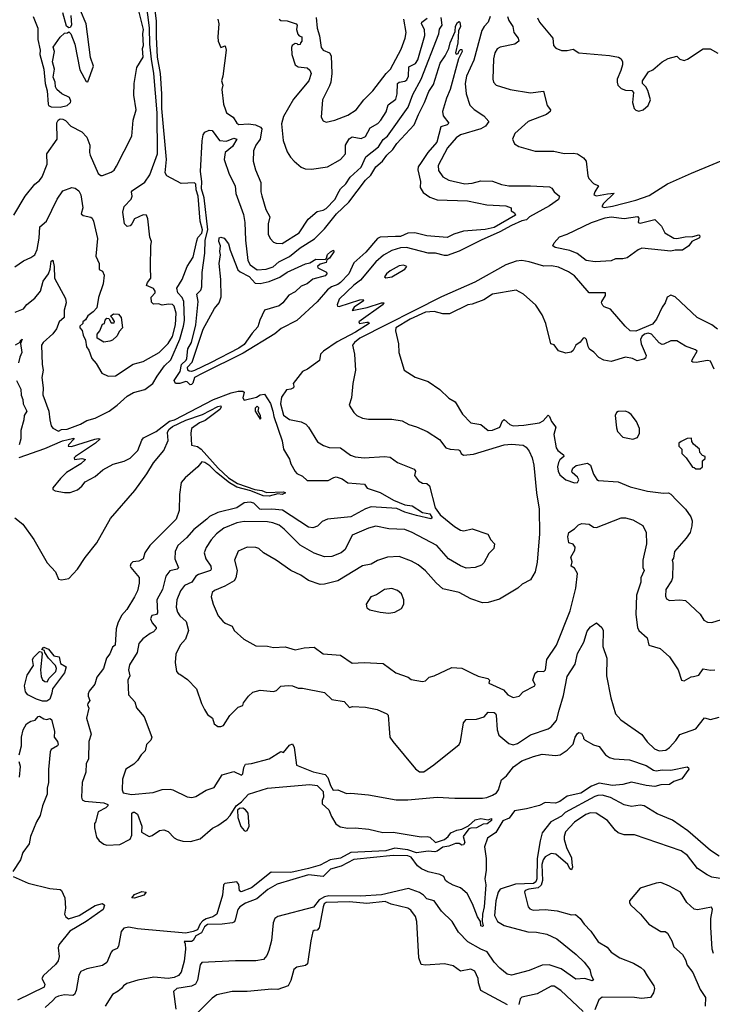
# Model space of a CAD drawing. Extents: x 1246230 to 1426786, y 660032 to 763141.
# Tile 326 of 566: x 1332519 to 1337258, y 715828 to 722562. Entities that reach past the tile are written whole.
import ezdxf

# ---------------------------------------------------------------- set-up
doc = ezdxf.new("R2010")
doc.units = 0

msp = doc.modelspace()

# ---------------------------------------------------------------- linework, layer by layer
at = {"layer": '0CON10XD'}
for points in [[(1332479.2, 721225), (1332555.7, 721355), (1332621.7, 721438.3), (1332655, 721462.9), (1332672.3, 721487.7), (1332706.9, 721575), (1332705.8, 721645), (1332774.7, 721745.3), (1332773.9, 721856.1), (1332781.4, 721875), (1332795, 721884.3), (1332815, 721882.9), (1332832.6, 721872.6), (1332868, 721835), (1332945, 721794.4), (1332978.9, 721758.9), (1333000, 721705), (1332996.7, 721655), (1333001.1, 721635), (1333055, 721510), (1333075, 721496.7), (1333085, 721496.7), (1333145, 721518.8), (1333165, 721533.8), (1333180.5, 721559.5), (1333287.5, 721765), (1333295.7, 721875), (1333317.1, 721945), (1333300.8, 722045), (1333303, 722127), (1333320.8, 722235), (1333364.2, 722305), (1333360, 722365), (1333365.2, 722385.2), (1333361.2, 722465), (1333365.8, 722495), (1333325, 722660)], [(1332485, 720871.4), (1332545, 720914), (1332596.2, 720935), (1332622.5, 720955), (1332638.9, 720991.1), (1332652.2, 721067.8), (1332656.4, 721145), (1332702.1, 721185), (1332775, 721335.7), (1332815, 721392.2), (1332875, 721414.2), (1332899.8, 721409.8), (1332922.8, 721392.8), (1332937.5, 721365), (1332950, 721275), (1332939.1, 721235), (1332952.7, 721222.7), (1333005, 721211.2), (1333015, 721204.7), (1333024.8, 721185), (1333050.8, 721065), (1333040, 720945), (1333063.3, 720895), (1333063, 720853), (1333085, 720842.5), (1333096.9, 720815), (1333090.6, 720755), (1333057.7, 720662.3), (1333048, 720592), (1333022.5, 720565), (1332985, 720536.2), (1332970, 720510), (1332950, 720495), (1332950, 720485), (1332930, 720465), (1332930, 720455), (1332947, 720437), (1332952.5, 720405), (1332969.3, 720369.3), (1332976.7, 720325), (1332993, 720303), (1333012.9, 720245), (1333041.8, 720211.8), (1333080, 720145), (1333124.5, 720124.5), (1333175, 720126.5), (1333294.8, 720205.2), (1333363.1, 720225), (1333473.1, 720285), (1333535, 720347.3), (1333563.5, 720395), (1333584.6, 720475), (1333589.4, 720555), (1333575, 720602.5), (1333565, 720613.3), (1333537.3, 720617.3), (1333495, 720610), (1333468.8, 720618.8), (1333435, 720617.1), (1333420, 720630), (1333418, 720665), (1333445.6, 720694.4), (1333447.1, 720705), (1333435, 720722.7), (1333387.5, 720745), (1333392.5, 720765), (1333415.9, 720794.1), (1333415, 720870), (1333415.5, 721015), (1333421.1, 721045), (1333410, 721075), (1333395, 721200), (1333385.9, 721225.9), (1333363, 721227), (1333305, 721200), (1333287.5, 721165), (1333275, 721153.3), (1333255, 721147.5), (1333236.1, 721166.1), (1333224.4, 721245), (1333235, 721283.8), (1333281.9, 721335), (1333288.1, 721355), (1333284.3, 721385), (1333291.4, 721395), (1333375, 721450.9), (1333409.3, 721500.7), (1333461.9, 721645), (1333459.4, 721925), (1333436.7, 722195), (1333422, 722292), (1333410.6, 722395), (1333407.6, 722507.6), (1333385.1, 722685.1)], [(1332488.2, 720561.8), (1332546, 720585), (1332567.5, 720615), (1332622.9, 720657.1), (1332662.1, 720705), (1332680, 720775), (1332716.2, 720823.8), (1332727.5, 720855), (1332735, 720910), (1332745, 720916.7), (1332755.8, 720875), (1332757.3, 720795), (1332833.1, 720655), (1332836.9, 720625), (1332824, 720575), (1332822.7, 720525), (1332788.7, 720495), (1332771.3, 720448.7), (1332746.2, 720413.8), (1332679.1, 720355), (1332669.2, 720335), (1332672.5, 720205), (1332678.8, 720165), (1332671.2, 720115), (1332680, 720045), (1332676.8, 719996.8), (1332718.1, 719885), (1332724.5, 719824.5), (1332734, 719785), (1332745, 719768.8), (1332785, 719747.5), (1332805, 719760), (1332845, 719760.8), (1332935, 719796.8), (1332979, 719821), (1333035, 719837), (1333130.4, 719885), (1333186.5, 719925), (1333255, 719988), (1333297.3, 720012.7), (1333375, 720033.3), (1333430.8, 720075), (1333459.1, 720125), (1333510.9, 720195), (1333553.9, 720236.1), (1333613.7, 720376.3), (1333640.4, 720465), (1333646, 720504), (1333641.3, 720635), (1333631.1, 720661.1), (1333601.9, 720695), (1333595.4, 720725), (1333631.4, 720785), (1333664, 720875), (1333705, 720937.5), (1333730.2, 721049.8), (1333738.3, 721071.7), (1333765, 721102.9), (1333769.8, 721125), (1333754.3, 721185), (1333740.2, 721355), (1333727.5, 721397.5), (1333725, 721436.9), (1333715, 721445.9), (1333625, 721441.1), (1333525, 721494.7), (1333515.3, 721515), (1333523.8, 721605), (1333491.6, 721955), (1333492.4, 722055), (1333482.4, 722195), (1333462, 722305), (1333454.4, 722444.4), (1333456.2, 722553.8), (1333437.7, 722695)], [(1332610.5, 722585), (1332643.4, 722505), (1332644.2, 722425.8), (1332659.2, 722355), (1332656.9, 722325), (1332683.4, 722223.4), (1332693.1, 722125), (1332706.2, 722076.2), (1332712.9, 721985), (1332717.3, 721975), (1332735, 721966.5), (1332795, 721964.9)], [(1332795, 721964.9), (1332844.6, 721975), (1332867.3, 721995), (1332870, 722005), (1332860, 722030), (1332806.7, 722055), (1332772.5, 722085), (1332763.6, 722103.6), (1332762.5, 722135), (1332748.3, 722168.3), (1332757.5, 722225), (1332742.5, 722275), (1332757.5, 722345), (1332747.5, 722375), (1332797, 722443), (1332825, 722470), (1332847, 722473), (1332855, 722480), (1332870, 722465), (1332896.1, 722393.9), (1332929.5, 722219.5), (1332975, 722140), (1332985, 722137.5), (1333023.3, 722245), (1333004.7, 722304.7), (1332974, 722535), (1332936, 722625)], [(1332868.3, 722591.7), (1332872.5, 722525), (1332865, 722510), (1332855, 722507.5), (1332838.3, 722518.3), (1332815, 722610)], [(1335737.3, 722585), (1335724.4, 722545), (1335696.7, 722515), (1335681.9, 722488.1), (1335625.5, 722284.5), (1335575.3, 722175), (1335566.5, 722125), (1335573.9, 722055), (1335598.8, 721978.8), (1335627.6, 721947.6), (1335694.6, 721904.6), (1335730, 721865), (1335705.8, 721835), (1335675, 721815.5), (1335535, 721775.4), (1335505, 721753.8), (1335446.7, 721685), (1335381.5, 721565), (1335385, 721531.2), (1335415, 721487.1), (1335455, 721465.6), (1335565, 721439.2), (1335615, 721443.1), (1335675, 721459.3), (1335755, 721458.9), (1335815, 721436.2), (1335865, 721425.5), (1336015, 721426.2), (1336145, 721418.2), (1336160.9, 721410.9), (1336175, 721384.2), (1336212.5, 721355), (1336205, 721333.4), (1336145, 721289.8), (1336007.4, 721215), (1335986.5, 721193.5), (1335955, 721187.5), (1335885, 721153.8), (1335805, 721110.2), (1335675.9, 721055), (1335525, 720978.4), (1335445, 720948.8), (1335425, 720948.8), (1335365, 720965.3), (1335315, 720964.7), (1335165, 721004.7), (1335125, 721002.3), (1335065, 720982.5), (1335009.2, 720950.8), (1334955, 720906.6), (1334850.1, 720779.9), (1334804.6, 720745.4), (1334705, 720650), (1334691.7, 720611.7), (1334693.3, 720603.3), (1334705, 720600), (1334845.7, 720645.7), (1334868.3, 720648.3), (1334872.5, 720645), (1334865, 720633.8), (1334807.5, 720595), (1334795, 720572.5), (1334895.6, 720594.4), (1334995, 720626), (1335010, 720625), (1335006.7, 720615), (1334840, 720495), (1334845, 720483.3), (1334895, 720493.3), (1334905, 720492.5), (1334910, 720485), (1334816.4, 720425), (1334691.9, 720358.1), (1334597.1, 720295), (1334576.4, 720275), (1334569.3, 720230.7), (1334488.7, 720171.3), (1334454, 720155), (1334390, 720075), (1334395.6, 720055), (1334391.4, 720045), (1334375, 720035.5), (1334345, 720031.2), (1334310.3, 719979.7), (1334303.3, 719935), (1334325, 719858), (1334365, 719828.6), (1334445, 719812.2), (1334476.1, 719796.1), (1334495, 719775.8), (1334557.5, 719675), (1334598.9, 719648.9), (1334636.6, 719636.6), (1334715, 719633.3), (1334783.4, 719583.4), (1334815, 719571.4), (1334875, 719564.4), (1335015.5, 719575.5), (1335055, 719570.5), (1335105, 719534.4), (1335218.9, 719488.9), (1335227.5, 719475), (1335221.1, 719445), (1335248, 719408), (1335275, 719392.1), (1335305, 719390), (1335322.2, 719375), (1335362.7, 719222.7), (1335395, 719175.2), (1335495, 719094.8), (1335535, 719070.7), (1335556.9, 719066.9), (1335615, 719079.2), (1335722.3, 719042.3), (1335743.3, 719005), (1335767.7, 718977.7), (1335763.6, 718946.4), (1335729.5, 718910.5), (1335695, 718846.7), (1335678.2, 718831.8), (1335635, 718815.6), (1335575, 718811.4), (1335535, 718826.2), (1335452, 718875), (1335373.3, 718965), (1335205, 719055.4), (1335155, 719075.3), (1335045, 719080.8), (1334955, 719098.5), (1334905, 719083.6), (1334795, 719035.6), (1334745, 718937.5), (1334718.6, 718915), (1334655, 718891.5), (1334605, 718889.3), (1334535, 718913.8), (1334438.6, 718968.6), (1334328, 719078), (1334295, 719104.6), (1334251.2, 719121.2), (1334215, 719127.1), (1334055, 719128.9), (1334005, 719120.5), (1333915.6, 719085), (1333865, 719046.5), (1333828.2, 719005), (1333795, 718952), (1333781.5, 718915), (1333793.8, 718875), (1333826.8, 718825), (1333830, 718805), (1333825.5, 718795), (1333741.4, 718768.6), (1333724.8, 718755.2), (1333696.2, 718715), (1333647.5, 718692.5), (1333620.4, 718655), (1333593.8, 718595), (1333589.5, 718545), (1333598.9, 718508.9), (1333615, 718484.3), (1333659.1, 718445), (1333673.6, 718385), (1333653.8, 718326.2), (1333617.5, 718285), (1333586.7, 718223.3), (1333583.1, 718165), (1333592.5, 718105), (1333605, 718088), (1333613.9, 718086.1), (1333668.3, 718048.3), (1333728.8, 717985), (1333763.3, 717885), (1333783.8, 717845), (1333805, 717810), (1333837.5, 717785), (1333850, 717745), (1333875, 717726.7), (1333895, 717726.7), (1333912.5, 717735), (1333957.3, 717802.7), (1334015, 717860), (1334045, 717871.2), (1334050.9, 717889.1), (1334084.2, 717935.8), (1334115, 717962), (1334165, 717975.4), (1334255, 717966.7), (1334275.4, 717974.6), (1334305, 718004.3), (1334355, 718008.1), (1334385, 718005.8), (1334425, 717990), (1334455, 717990), (1334605, 717960.5), (1334655, 717912.8), (1334738.5, 717898.5), (1334775, 717858.8), (1334796.1, 717863.9), (1334885, 717861.1), (1334965, 717843.5), (1335031.2, 717815), (1335041.4, 717805), (1335047.8, 717715), (1335050.8, 717655), (1335071.2, 717625), (1335227.3, 717437.3), (1335255, 717418.8), (1335285, 717418.8), (1335353.3, 717465), (1335525, 717603.8), (1335534.4, 717625.6), (1335555, 717753.8), (1335574.4, 717775), (1335645, 717778.4), (1335696, 717794), (1335725, 717826.7), (1335765, 717824.3), (1335775, 717817.5), (1335779.1, 717805), (1335786.1, 717705), (1335797.8, 717667.8), (1335865, 717610.5), (1335895, 717601.8), (1335925, 717612.1), (1336015, 717671.5), (1336135, 717711.9), (1336155, 717725.7), (1336191.7, 717768.3), (1336211.2, 717838.8), (1336240.8, 717939.2), (1336265, 718070), (1336320, 718155), (1336335, 718226.7), (1336379.4, 718305), (1336400.9, 718379.1), (1336425, 718408.8), (1336465, 718437.5), (1336503.3, 718405), (1336511.2, 718385), (1336508.6, 718275), (1336537.1, 718195), (1336534.4, 718075), (1336563, 717923), (1336595.5, 717815), (1336632.4, 717772.4), (1336775, 717672.7), (1336812.2, 717622.2), (1336862.4, 717575), (1336895, 717560.3), (1336939, 717565), (1336965.7, 717584.3), (1337008.1, 717631.9), (1337035, 717673.5), (1337145, 717712.5), (1337205, 717787.5), (1337245, 717775.6), (1337305, 717790.8)], [(1333926.4, 721945), (1333935, 721924.2), (1333978.8, 721895), (1334004, 721855), (1334018.8, 721845), (1334085, 721848.9), (1334133.4, 721843.4), (1334167.4, 721827.4), (1334176.8, 721815), (1334164.1, 721745.9), (1334133.9, 721705), (1334119.1, 721665), (1334117.5, 721595), (1334131.9, 721535), (1334169.1, 721449.1), (1334168.6, 721385), (1334176.6, 721356.6), (1334204, 721265), (1334230.8, 721215), (1334220, 721165), (1334220, 721095), (1334234, 721065), (1334255, 721041.2), (1334275, 721032.9), (1334315, 721030.5), (1334430.6, 721105), (1334492.8, 721197.2), (1334555, 721250.6), (1334595, 721260), (1334615, 721271.8), (1334675, 721332.1), (1334705, 721388.8), (1334713.6, 721405), (1334751, 721439), (1334780.3, 721485), (1334855, 721554.7), (1334888.5, 721625), (1334975, 721693.4), (1335006.8, 721743.2), (1335035.9, 721765), (1335176.6, 721965), (1335209, 722051), (1335266.8, 722155), (1335385.9, 722465), (1335392.4, 722497.6), (1335410.6, 722525), (1335402.6, 722577.4)], [(1334295, 722566.2), (1334305, 722556.2), (1334350, 722555), (1334410, 722535), (1334417.5, 722525), (1334413.3, 722495), (1334422.5, 722462.5), (1334431.7, 722451.7), (1334450, 722445), (1334450, 722415), (1334440, 722405), (1334438.3, 722391.7), (1334425, 722390), (1334418.3, 722398.3), (1334405, 722400), (1334383.6, 722386.4), (1334378.3, 722371.7), (1334380, 722325), (1334404.3, 722254.3), (1334425, 722240), (1334485, 722233.8), (1334505, 722216.7), (1334512.5, 722195), (1334497.1, 722145), (1334392.3, 722017.7), (1334325, 721900), (1334310.9, 721850.9), (1334321.4, 721735), (1334348.7, 721658.7), (1334371.7, 721621.7), (1334398, 721595), (1334445, 721554.2), (1334472.1, 721542.1), (1334515, 721539.4), (1334625, 721555.7), (1334715, 721605.7), (1334748.6, 721645), (1334747.5, 721705), (1334772.6, 721747.4), (1334795, 721761.9), (1334855, 721750.4), (1334885, 721763.3), (1334917.2, 721822.8), (1334968.5, 721851.5), (1334991.2, 721875), (1335027.7, 721932.3), (1335040.9, 721979.1), (1335092.2, 722017.7), (1335102.2, 722055), (1335105, 722125.6), (1335115.7, 722134.3), (1335155, 722142.1), (1335168.6, 722151.4), (1335179.8, 722175), (1335180.9, 722239.1), (1335227, 722263), (1335242.5, 722287.5), (1335291, 722455), (1335288.8, 722495), (1335267.9, 722535), (1335271.1, 722545), (1335306.1, 722573.9)], [(1334547.5, 722577.5), (1334553.5, 722505), (1334570.8, 722450.8), (1334582.2, 722372.2), (1334595, 722353.8), (1334638.2, 722335), (1334651.2, 722315), (1334655.5, 722195), (1334648.5, 722135), (1334639.4, 722110.6), (1334590, 722015), (1334582.5, 721895), (1334595, 721870), (1334615, 721861.2), (1334675, 721874.3), (1334765, 721910), (1334821.2, 721945), (1334874.2, 722015), (1334934.4, 722075), (1335025.7, 722194.3), (1335056.5, 722225), (1335130.2, 722359.8), (1335157.5, 722435), (1335163.1, 722475), (1335147.5, 722565)], [(1335856.7, 722585), (1335865, 722557.1), (1335893.1, 722515), (1335900.4, 722475), (1335928.9, 722435), (1335934.3, 722415), (1335906, 722395), (1335806.7, 722375), (1335785, 722362), (1335770, 722335), (1335760, 722295), (1335756, 722155), (1335761.2, 722135), (1335780, 722115), (1335875, 722085.7), (1336015, 722062.9), (1336103.6, 722073.6), (1336128, 721975), (1336151.4, 721945), (1336148.1, 721935), (1336122.5, 721915), (1335998.8, 721865), (1335906.7, 721785), (1335892, 721745), (1335905, 721713.3), (1335935, 721694), (1336045, 721662), (1336174.2, 721664.2), (1336245, 721646.9), (1336305, 721650), (1336335, 721643.8), (1336376.4, 721616.4), (1336394.2, 721595), (1336405.8, 721495), (1336414.3, 721475), (1336445, 721441.2), (1336480, 721425), (1336453.8, 721385), (1336447.5, 721365), (1336465, 721358), (1336542, 721372), (1336587.5, 721375), (1336513.8, 721305), (1336502.5, 721285), (1336518.8, 721278.8), (1336575, 721286.4), (1336735, 721328.9), (1336825, 721360.7), (1336951, 721439), (1337115, 721512.9), (1337411.5, 721635)], [(1336061.4, 722575), (1336075.7, 722545), (1336166.2, 722436.2), (1336172, 722385), (1336187.3, 722367.3), (1336227.3, 722352.7), (1336265, 722352.5), (1336305, 722360.8), (1336345, 722335.8), (1336555, 722317.5), (1336615.8, 722305.8), (1336633.9, 722293.9), (1336643.3, 722275), (1336643, 722253), (1336633.3, 722215), (1336606.7, 722155), (1336606.7, 722135), (1336612.5, 722115), (1336635, 722092.5), (1336665, 722080), (1336708.3, 722078.3), (1336720, 722065), (1336712.5, 721995), (1336722.5, 721955), (1336733.9, 721943.9), (1336755, 721936.7), (1336785, 721946.7), (1336820, 721975), (1336836.2, 722015), (1336817.7, 722077.7), (1336803, 722103), (1336780, 722125), (1336780, 722145), (1336822.5, 722205), (1336850.7, 722219.3), (1336915, 722273.8), (1336955, 722296.7), (1337015, 722312.5), (1337035, 722292.5), (1337066.4, 722283.6), (1337088.3, 722291.7), (1337195, 722362.5), (1337243, 722363), (1337295, 722332.5)], [(1333685, 720065.8), (1333665, 720085.5), (1333655, 720087.2), (1333613.8, 720073.8), (1333585, 720073.9), (1333576.1, 720095), (1333617.7, 720155), (1333626.9, 720205), (1333657.4, 720232.6), (1333663.1, 720245), (1333668.8, 720311.2), (1333694.8, 720355), (1333723.2, 720475), (1333740.5, 720635), (1333731.4, 720685), (1333758.4, 720711.6), (1333765.9, 720734.1), (1333767.4, 720832.6), (1333786.4, 720965), (1333788.4, 721055), (1333805.4, 721125), (1333780.4, 721345), (1333763.5, 721405), (1333766.2, 721455), (1333755.5, 721524.5), (1333766.5, 721733.5), (1333774.7, 721775.3), (1333785, 721792.1), (1333815, 721807), (1333835, 721804.6), (1333885.4, 721735.4), (1333935, 721731.1), (1333985, 721752.8), (1334004.4, 721745), (1333975.3, 721695), (1333924.7, 721655), (1333919.2, 721605), (1333951.8, 721505), (1333993.5, 721425), (1333997.1, 721372.9), (1334050.1, 721230.1), (1334059.7, 721175), (1334064.7, 721055), (1334080.9, 720915), (1334095, 720884.6), (1334145, 720852.5), (1334205, 720856.4), (1334252.6, 720872.6), (1334293.3, 720906.7), (1334365, 720943.2), (1334438.9, 721001.1), (1334537.2, 721062.8), (1334605, 721130.9), (1334687.8, 721235), (1334770.8, 721315), (1334885, 721463.9), (1334921.4, 721498.6), (1334956.7, 721555), (1335001, 721595), (1335030, 721635), (1335072.5, 721675), (1335098.8, 721715), (1335217.8, 721842.2), (1335247.2, 721915), (1335289, 721995), (1335318, 722072), (1335350, 722120), (1335396.1, 722265), (1335430.8, 722315), (1335454.4, 722365), (1335464, 722405), (1335497.7, 722482.3), (1335502.1, 722517.9), (1335515, 722542.5), (1335525, 722550.6), (1335530.6, 722545), (1335535.4, 722515), (1335520.8, 722485), (1335517.1, 722405), (1335501.2, 722335), (1335505, 722327.5), (1335518.8, 722331.2), (1335525, 722350), (1335535, 722357.5), (1335545, 722357.5), (1335546.2, 722345), (1335522, 722295), (1335465, 722084), (1335438.5, 722025), (1335412.5, 721935), (1335417.3, 721905), (1335455.4, 721855), (1335445, 721842.7), (1335400.6, 721829.4), (1335372.6, 721725), (1335312.4, 721655), (1335265.9, 721585), (1335246.5, 721555), (1335243.1, 721535), (1335260.4, 721455), (1335260, 721415), (1335280.6, 721380.6), (1335325, 721348.5), (1335375, 721330.4), (1335582.9, 721322.9), (1335715, 721296.5), (1335845, 721288.6), (1335882.5, 721275), (1335881.2, 721255), (1335905, 721242.2), (1335911.8, 721225), (1335765, 721141.7), (1335705, 721127.4), (1335555, 721115.6), (1335490, 721095), (1335445, 721071.9), (1335305, 721083.6), (1335223.4, 721103.4), (1335175, 721102), (1335125, 721080.2), (1335091.4, 721078.6), (1334985.7, 721074.3), (1334967.1, 721065), (1334888.4, 720971.6), (1334805, 720898.2), (1334770.6, 720825), (1334715.2, 720764.8), (1334695, 720750.4), (1334652.1, 720735), (1334625, 720715.4), (1334555, 720632.1), (1334416.4, 720505), (1334308.8, 720451.2), (1334265, 720412.7), (1334047.6, 720282.4), (1333768.4, 720141.6), (1333716, 720114), (1333703.8, 720076.2), (1333695, 720066.4), (1333685, 720065.8)], [(1333874.6, 722565), (1333880.7, 722535), (1333873.7, 722445), (1333877.1, 722415), (1333895, 722372.5), (1333925, 722382.5), (1333931.1, 722355), (1333908.9, 722175), (1333900, 722145), (1333908.2, 722115), (1333902.5, 722085), (1333913.1, 721985), (1333926.4, 721945)], [(1336455.7, 720905.7), (1336395, 720915.8), (1336334.2, 720964.2), (1336283.9, 720983.9), (1336184, 721005), (1336167.8, 721015), (1336175.9, 721035), (1336212.1, 721077.9), (1336265.1, 721094.9), (1336432.2, 721175), (1336525, 721208.2), (1336565, 721213.4), (1336655, 721202.5), (1336745.2, 721215.2), (1336755.5, 721205), (1336751.2, 721175), (1336765, 721170.8), (1336865, 721195.8), (1336910.3, 721150.3), (1336934, 721105), (1336995, 721067.5), (1337015, 721064.6), (1337072.1, 721077.9), (1337125, 721078.9), (1337165, 721091.8), (1337172.9, 721085), (1337170.1, 721069.9), (1337117.1, 721045), (1337097.5, 721015), (1337053.1, 720986.9), (1337005, 720987), (1336975, 720979.2), (1336775, 720999.2), (1336751.2, 720988.8), (1336675, 720933.1), (1336645.8, 720925.8), (1336595.9, 720925.9), (1336565, 720912.9), (1336455.7, 720905.7)], [(1333695, 720156.1), (1333678.1, 720158.1), (1333670.3, 720165), (1333667.4, 720185), (1333699.5, 720220.5), (1333775, 720444.5), (1333852.9, 720587.1), (1333883.8, 720626.2), (1333897.1, 720667.1), (1333896.2, 720785), (1333884.4, 720895), (1333893.3, 720955), (1333887.9, 720977.9), (1333893.1, 721015), (1333881.2, 721045), (1333885, 721069.2), (1333895, 721074.4), (1333917.8, 721067.8), (1333948.8, 721028.8), (1333959.2, 720985), (1334011.6, 720851.6), (1334027, 720837), (1334088.8, 720805), (1334130.5, 720760.5), (1334165, 720757.2), (1334225, 720770.7), (1334299.5, 720800.5), (1334348.6, 720835), (1334475, 720892), (1334505, 720900), (1334545, 720924.2), (1334608.3, 720921.7), (1334618.8, 720931.2), (1334624.7, 720955.3), (1334645, 720975.6), (1334665.8, 720985.8), (1334668, 720975), (1334637.8, 720932.2), (1334620.7, 720919.3), (1334615, 720902.5), (1334575, 720891.2), (1334557.5, 720875), (1334560, 720865), (1334617.5, 720835), (1334620, 720825), (1334609.3, 720810.7), (1334525, 720788.6), (1334485, 720756), (1334445, 720738.8), (1334405, 720702), (1334361.7, 720678.3), (1334320, 720625), (1334294, 720605), (1334194.5, 720575.5), (1334162.2, 720507.8), (1334149, 720461), (1334110.7, 720419.3), (1334055, 720341.7), (1334017.5, 720315), (1333824.4, 720215.6), (1333715, 720163.3), (1333695, 720156.1)], [(1337293.8, 720445), (1337255, 720474.4), (1337155, 720524.4), (1337005, 720667.1), (1336975, 720679.2), (1336949.2, 720665), (1336935.7, 720625), (1336914.1, 720595.9), (1336876.1, 720515), (1336849.4, 720480.6), (1336735, 720432.3), (1336696.7, 720435), (1336661.4, 720465), (1336561.7, 720581.7), (1336517.8, 720597.8), (1336508.2, 720608.2), (1336499.4, 720625), (1336501.1, 720635), (1336526.4, 720675), (1336526.2, 720695), (1336414.7, 720694.7), (1336315, 720809.4), (1336275, 720836.9), (1336205, 720869.5), (1336158, 720878), (1336105, 720875.4), (1336005, 720906.9), (1335954.2, 720914.2), (1335915, 720910), (1335844.7, 720885.3), (1335633.6, 720766.4), (1335405, 720666.8), (1334846.4, 720385), (1334809.1, 720355), (1334797.1, 720335), (1334810.8, 720275), (1334812.9, 720235)], [(1335025, 720797.1), (1335065, 720804.5), (1335155.4, 720855), (1335168.1, 720875), (1335145, 720883.1), (1335115, 720878), (1335055, 720844.6), (1335029.5, 720825), (1335014.4, 720804.4), (1335025, 720797.1)], [(1337270.9, 720170.9), (1337245, 720226.5), (1337225, 720230.3), (1337146.6, 720216.6), (1337125, 720220), (1337118.8, 720225), (1337119.2, 720235), (1337153.8, 720295), (1337142.5, 720305), (1337075, 720329.2), (1337015, 720366), (1336975, 720366.2), (1336927.5, 720342.5), (1336915, 720341.8), (1336895, 720353.1), (1336841.7, 720411.7), (1336818.2, 720418.2), (1336795, 720412.1), (1336774.8, 720395.2), (1336765.9, 720374.1), (1336771.4, 720345), (1336805.6, 720265), (1336802.1, 720247.9), (1336790.6, 720239.4), (1336745, 720228.1), (1336711.2, 720245), (1336665, 720253.1), (1336565, 720225.5), (1336515, 720232.5), (1336482.1, 720252.1), (1336448.3, 720288.3), (1336418.7, 720308.7), (1336407.6, 720327.6), (1336397.1, 720375), (1336385, 720386.2), (1336375, 720383.3), (1336355, 720356.2), (1336324.3, 720335.7), (1336305, 720300), (1336291.7, 720288.3), (1336255, 720282.5), (1336205, 720297.5), (1336175, 720337.5), (1336152.5, 720345), (1336120, 720485), (1336093.2, 720543.2), (1336050.3, 720610.3), (1335965.3, 720685.3), (1335915, 720712.2), (1335755, 720684.2), (1335695, 720646), (1335615, 720616.2), (1335585, 720612.5), (1335459.2, 720550.8), (1335415, 720551.5), (1335355, 720566.2), (1335295, 720561.6), (1335190.3, 720515), (1335091.8, 720455), (1335090, 720435), (1335110.6, 720345), (1335113.3, 720285), (1335150.8, 720165), (1335225, 720117.5), (1335315, 720087.5), (1335392.8, 720032.8), (1335455, 719972.9), (1335497.6, 719947.6), (1335548.8, 719865), (1335605, 719804.5), (1335675, 719794.2), (1335725, 719753.1), (1335755, 719755.6), (1335804, 719775), (1335821.7, 719818.3), (1335833, 719827), (1335873.4, 719793.4), (1335895, 719785.2), (1335969.6, 719789.6), (1336075, 719804.4), (1336100.4, 719819.6), (1336135, 719857.5), (1336145, 719847.5), (1336156.7, 719815), (1336186.9, 719775), (1336172.9, 719725), (1336189.5, 719635), (1336201.4, 719615), (1336240, 719585), (1336243.3, 719575), (1336215, 719551.2), (1336205.6, 719534.4), (1336200, 719505), (1336202.5, 719475), (1336215, 719450), (1336255, 719416), (1336315, 719394), (1336335, 719396.7), (1336344, 719415), (1336335, 719433.3), (1336300, 719465), (1336296.7, 719475), (1336303.8, 719495), (1336327.7, 719512.3), (1336405, 719530), (1336424.2, 719514.2), (1336444.4, 719454.4), (1336468.3, 719418.3), (1336480.5, 719410.5), (1336615, 719402), (1336695, 719367.1), (1336815, 719336.9), (1336925, 719323.3), (1336958.8, 719325), (1336975, 719316), (1337015, 719273.1), (1337075, 719213.8), (1337110.9, 719160.9), (1337120, 719135), (1337118.8, 719101.2), (1337105.6, 719055), (1337079.1, 719015), (1336998.8, 718925), (1336991.9, 718878.1), (1336983.3, 718865), (1336988.8, 718845), (1336986.7, 718745), (1336980, 718725), (1336940.5, 718665), (1336938.9, 718618.9), (1336945, 718602), (1336965, 718589.2), (1337035, 718594.2), (1337075, 718588.8), (1337175.9, 718495.9), (1337201.2, 718455), (1337225, 718441.2), (1337255, 718440), (1337350.9, 718469.1)], [(1333095, 720357.5), (1333050, 720385), (1333048.3, 720411.7), (1333067.5, 720435), (1333085, 720480), (1333100, 720485), (1333103, 720507), (1333115, 720520), (1333128.3, 720518.3), (1333145, 720490), (1333165, 720490), (1333167, 720497), (1333155, 720520), (1333140, 720535), (1333160.7, 720549.3), (1333195, 720547.5), (1333212.5, 720525), (1333223.3, 720455), (1333200, 720430), (1333185, 720400), (1333155, 720370), (1333135, 720362.5), (1333095, 720357.5)], [(1332490.8, 720339.2), (1332523, 720357), (1332525, 720368.8), (1332536.4, 720376.4), (1332523.6, 720346.4), (1332534.6, 720285), (1332519.2, 720255), (1332512, 720215)], [(1334812.9, 720235), (1334815.8, 720165), (1334798, 720075), (1334789.2, 719975), (1334774, 719925), (1334805.7, 719875.7), (1334826.7, 719855), (1334865, 719836.9), (1334905, 719830.6), (1335065, 719829.4), (1335135, 719818.6), (1335182.4, 719792.4), (1335235, 719777.5), (1335306.5, 719746.5), (1335391.2, 719691.2), (1335434.5, 719634.5), (1335465, 719625.4), (1335520.5, 719620.5), (1335531.2, 719615), (1335540, 719595), (1335555, 719582.9), (1335625, 719590), (1335835, 719654.8), (1335885, 719659.3), (1335965, 719651.5), (1335985, 719639.2), (1336005, 719612.1), (1336025.4, 719565.4), (1336037.5, 719515), (1336055.7, 719325.7), (1336073.2, 719215), (1336075.7, 719045), (1336058.8, 718851.2), (1336045.3, 718784.7), (1336015, 718732), (1335957.7, 718702.3), (1335926.7, 718675), (1335801.7, 718598.3), (1335724.2, 718575.8), (1335685, 718574.2), (1335605, 718600), (1335525.4, 718645.4), (1335415, 718668.6), (1335369.4, 718709.4), (1335295, 718793.1), (1335245, 718833.3), (1335199.2, 718859.2), (1335115, 718890), (1335035, 718885.6), (1334967.4, 718862.6), (1334925, 718838.5), (1334865, 718826.2), (1334695.4, 718724.6), (1334605, 718701.1), (1334575, 718700), (1334495, 718725.6), (1334442.8, 718762.8), (1334375, 718794.3), (1334275, 718865.6), (1334186.4, 718916.4), (1334155, 718944.2), (1334135, 718951.4), (1334075, 718953.8), (1334015, 718926.2), (1333988, 718865), (1334006.9, 718795), (1333997.5, 718745), (1333985.6, 718725), (1333923.2, 718686.8), (1333850.9, 718659.1), (1333835, 718643.8), (1333830, 718615), (1333843.6, 718563.6), (1333877.5, 718485), (1333907.9, 718447.9), (1333924.5, 718434.5), (1333972, 718415), (1333987.5, 718385), (1334052.5, 718325), (1334135, 718279.2), (1334215, 718276.9), (1334255, 718268.9), (1334335, 718272.9), (1334405, 718252.5), (1334465, 718265.6), (1334535, 718270), (1334595, 718224.3), (1334715, 718215.6), (1334795, 718160.8), (1334875, 718165.8), (1335005, 718158.1), (1335092.5, 718095), (1335177.5, 718065), (1335198.3, 718048.3), (1335275, 718036.7), (1335295, 718040), (1335320, 718065), (1335355.6, 718074.4), (1335475, 718132.5), (1335545, 718127.5), (1335611.7, 718091.7), (1335655, 718072), (1335722.5, 718055), (1335732.5, 718045), (1335730, 718025), (1335829.6, 717979.6), (1335858.8, 717945), (1335895, 717926.2), (1335937.5, 717935), (1335964.2, 717965.8), (1336044, 718005), (1336045.8, 718015), (1336029.2, 718045), (1336045, 718092.5), (1336063.6, 718106.4), (1336105, 718103.1), (1336116.7, 718115), (1336125.6, 718185), (1336192.9, 718285), (1336285, 718520), (1336325.4, 718674.6), (1336336.7, 718775), (1336315, 718810), (1336292.5, 718825), (1336300, 718855), (1336291.2, 718885), (1336317.1, 718935), (1336319.4, 718955), (1336305, 718974.2), (1336276.7, 718985), (1336270, 719025), (1336277.5, 719055), (1336315, 719078.8), (1336342.1, 719107.9), (1336365, 719115.8), (1336415, 719110.8), (1336445, 719092), (1336465, 719088), (1336635, 719155.7), (1336665, 719154.4), (1336715, 719140.6), (1336783, 719103), (1336805.6, 719055), (1336807.3, 718977.3), (1336782.7, 718865), (1336783.6, 718815), (1336791.1, 718795), (1336769.5, 718745), (1336768.1, 718715), (1336738.8, 718625), (1336734.2, 718495), (1336745.6, 718405.6), (1336755, 718384), (1336812, 718335), (1336824.3, 718284.3), (1336900.9, 718260.9), (1336965.8, 718205), (1337025.4, 718115.4), (1337046.7, 718045), (1337065, 718039.2), (1337112.9, 718067.1), (1337130.3, 718070.3), (1337165, 718079.2), (1337195, 718122.9), (1337245, 718112), (1337275, 718116.2)], [(1332497.1, 720095), (1332526.4, 720035), (1332528.2, 719995), (1332540.6, 719965), (1332542.5, 719935), (1332567.5, 719885), (1332550, 719855), (1332548.4, 719825), (1332527.7, 719752.3), (1332525.8, 719695), (1332516, 719654)], [(1332515, 719567.8), (1332690, 719630), (1332811.2, 719681.2), (1332889.3, 719699.3), (1332892.5, 719695), (1332852.5, 719655), (1332850, 719645), (1332874, 719644), (1333033.3, 719693.3), (1333055, 719698.8), (1333070, 719695), (1333038.8, 719665), (1332900, 719575), (1332892.5, 719565), (1332893, 719553), (1332945, 719560), (1332970, 719555), (1332936.7, 719525), (1332838.8, 719465), (1332797.5, 719425), (1332745, 719360), (1332745, 719350), (1332760.7, 719340.7), (1332825, 719327.5), (1332865, 719327.5), (1332913.6, 719346.4), (1332945, 719372.5), (1332967.7, 719402.3), (1333035, 719438.8), (1333087.3, 719482.7), (1333158.3, 719521.7), (1333235, 719542.9), (1333275, 719564.2), (1333328.5, 719615), (1333353.8, 719686.2), (1333366.7, 719703.3), (1333453.4, 719746.6), (1333544.3, 719815.7), (1333577.8, 719825), (1333845, 719963.8), (1333965, 720009.9), (1334015, 720021.9), (1334045, 720022.1), (1334054.5, 720014.5), (1334045.6, 719975), (1334055, 719958.8), (1334138.8, 719981.2), (1334165, 719996.7), (1334195, 720001.2), (1334235, 719937.5), (1334252, 719885), (1334257.1, 719847.1), (1334315, 719682.5), (1334324.1, 719624.1), (1334365, 719556), (1334375.3, 719525), (1334405, 719471.8), (1334415, 719458.9), (1334455, 719440.4), (1334485, 719409.6), (1334585, 719409.8)], [(1332485, 719155.4), (1332541.3, 719111.3), (1332615, 719006), (1332707.8, 718847.8), (1332764.4, 718785), (1332785, 718736), (1332805, 718730), (1332855, 718741.1), (1332914.2, 718805), (1332966.7, 718883.3), (1333046.6, 718983.4), (1333140.4, 719149.6), (1333307.4, 719342.6), (1333388.5, 719455), (1333435, 719531.4), (1333504.3, 719615.7), (1333535.1, 719685), (1333531.5, 719738.5), (1333540, 719760), (1333565, 719779.1), (1333655, 719824), (1333768.8, 719861.2), (1333875, 719917.1), (1333895, 719921.2), (1333898.4, 719911.6), (1333887.4, 719895), (1333788.8, 719821.2), (1333748.5, 719805), (1333695, 719766.7), (1333690.4, 719735), (1333695, 719652.5), (1333735, 719642.2), (1333760.5, 719625), (1333877.5, 719495), (1333948.8, 719428.8), (1334009.2, 719389.2), (1334128.4, 719348.4), (1334175, 719342.3), (1334208.3, 719328.3), (1334323.9, 719333.9), (1334336.7, 719325), (1334315, 719315.4), (1334285, 719318.5), (1334225, 719302.8), (1334185, 719305.3), (1334099.5, 719339.5), (1334005, 719364), (1333954.3, 719395), (1333865, 719464.9), (1333819.8, 719509.8), (1333785, 719534.5), (1333765, 719539), (1333737.7, 719505), (1333650.7, 719429.3), (1333623.9, 719396.1), (1333612.7, 719315), (1333610, 719205), (1333588.7, 719145), (1333410.6, 718965), (1333374.5, 718915), (1333364.7, 718875), (1333335, 718859.8), (1333293.3, 718855), (1333278.6, 718841.4), (1333274.4, 718825.6), (1333278.5, 718815), (1333336.9, 718746.9), (1333337.3, 718707.3), (1333325, 718655.8), (1333305.6, 718615), (1333251.7, 718528.3), (1333215, 718486), (1333191.5, 718435), (1333179.4, 718395), (1333171.4, 718285), (1333155, 718269.5), (1333135.5, 718225), (1333113.8, 718195), (1333093.3, 718125), (1333046.4, 718065), (1333032.2, 718017.8), (1332995, 717970), (1332988.6, 717951.4), (1332987.3, 717935), (1332999.4, 717905), (1332984.2, 717885), (1332982.5, 717875), (1332992.3, 717852.3), (1332975.5, 717785), (1333007.9, 717675), (1332991.4, 717625), (1332990, 717505), (1332974.2, 717475), (1332971.4, 717415), (1332947.1, 717345), (1332940.9, 717245), (1332946.7, 717226.7), (1332965, 717216.2), (1333095, 717205.9), (1333122.5, 717195), (1333122.5, 717185), (1333108.3, 717171.7), (1333056.4, 717143.6), (1333037, 717073), (1333030, 717065), (1333030, 717035), (1333045, 716970), (1333062.5, 716945), (1333095, 716923.3), (1333115, 716916.7), (1333205, 716920), (1333275, 716957.5), (1333286.7, 716985), (1333287, 717117), (1333287.5, 717135), (1333295, 717142.5), (1333305, 717142.5), (1333325, 717127.5), (1333353.8, 717045), (1333352.5, 717005), (1333405, 716976.2), (1333425, 716981.4), (1333475, 717017.5), (1333505, 717021.4), (1333535, 717010), (1333576.8, 716966.8), (1333596.7, 716955), (1333635, 716942.9), (1333688.1, 716941.9), (1333755, 716958.8), (1333837.5, 717032.5), (1333875, 717051.5), (1333935.3, 717094.7), (1333960, 717120), (1334001.2, 717185), (1334037.3, 717212.7), (1334085, 717266), (1334215, 717305.8), (1334505, 717330.8), (1334554, 717324), (1334595, 717282.5), (1334598.8, 717245), (1334588.3, 717221.7), (1334588.3, 717198.3), (1334635, 717158.8), (1334652.3, 717112.3), (1334682.7, 717062.7), (1334711.7, 717041.7), (1334765, 717032), (1334815, 717035.4), (1334907.5, 717025), (1335003.6, 717003.6), (1335074.1, 717005.9), (1335265, 716973.8), (1335306.1, 716976.1), (1335325, 716970), (1335365, 716934.5), (1335425, 716955.6), (1335450.4, 716975), (1335469.9, 717000.1), (1335511.1, 717018.9), (1335545.2, 717024.8), (1335590.6, 717049.4), (1335635, 717088.4), (1335675, 717097.8), (1335725, 717089.6), (1335748, 717098), (1335747.3, 717085), (1335718, 717062), (1335689.6, 717060.4), (1335645, 717033.7), (1335605, 717033), (1335592.6, 717027.4), (1335553.3, 716975), (1335563.8, 716935), (1335555, 716917.5), (1335545, 716915.5), (1335525, 716927.9), (1335501.5, 716928.5), (1335455, 716909.7), (1335415, 716903.2), (1335375.6, 716874.4), (1335359.7, 716870.3), (1335314.8, 716875.2), (1335235, 716863.3), (1335175, 716883.4), (1335085, 716895.6), (1335025, 716877.5), (1334785, 716866.9), (1334715, 716828.3), (1334644.1, 716815.9), (1334575, 716778.8), (1334495, 716755.7), (1334375, 716730.3), (1334238.6, 716731.4), (1334105.2, 716624.8), (1334035, 716596.5), (1334024.2, 716604.2), (1334018, 716648), (1334005, 716664.6), (1333922.5, 716655), (1333913.8, 716645), (1333906.2, 716575)], [(1334165, 719830), (1334170, 719835), (1334167.5, 719855), (1334150, 719885), (1334156.4, 719906.4), (1334145, 719920), (1334130, 719905), (1334130, 719885), (1334165, 719830)], [(1336715, 719694.2), (1336746.7, 719705), (1336760, 719735), (1336759.2, 719765), (1336739.2, 719815), (1336702.7, 719862.7), (1336685, 719876.2), (1336665, 719883.8), (1336615, 719883.3), (1336602.5, 719875), (1336593.3, 719855), (1336601.7, 719771.7), (1336610, 719745), (1336645, 719706.7), (1336715, 719694.2)], [(1337175, 719490), (1337190, 719505), (1337190, 719545), (1337208.3, 719561.7), (1337210, 719575), (1337191.7, 719581.7), (1337171.7, 719601.7), (1337170, 719625), (1337130, 719660), (1337118.3, 719678.3), (1337115, 719700), (1337085, 719697.5), (1337045, 719677.5), (1337030, 719665), (1337030, 719645), (1337050, 719625), (1337050, 719595), (1337080, 719565), (1337121.7, 719501.7), (1337135, 719500), (1337145, 719490), (1337175, 719490)], [(1334585, 719409.8), (1334630.6, 719409.4), (1334668.3, 719431.7), (1334685, 719434.6), (1334725, 719421.3), (1334765, 719394.7), (1334877.5, 719385), (1334897.5, 719357.5), (1334985, 719327.8), (1335077.5, 719275), (1335155, 719244.8), (1335205, 719236.7), (1335275, 719192.2), (1335325, 719181.6), (1335341.5, 719155), (1335332.6, 719147.4), (1335235, 719171.3), (1335154.2, 719194.2), (1335099.5, 719219.5), (1334925, 719230), (1334885, 719215.9), (1334785, 719162.3), (1334625, 719146.7), (1334589.3, 719130.7), (1334557, 719097), (1334525, 719085.8), (1334495, 719090.5), (1334318.2, 719208.2), (1334245, 719215.2), (1334172.6, 719212.6), (1334163.3, 719215), (1334121.2, 719255), (1334095, 719262.5), (1334055, 719257.1), (1334005.6, 719224.4), (1333875, 719192.5), (1333816.7, 719165), (1333800, 719145), (1333709.6, 719075), (1333661, 719019), (1333601.3, 718965), (1333582.1, 718925), (1333580.9, 718875), (1333606.2, 718813.8), (1333595.7, 718804.3), (1333547.4, 718792.6), (1333518.5, 718755), (1333495.2, 718664.8), (1333458.5, 718595), (1333462.2, 718505), (1333456.1, 718493.9), (1333445, 718492.2), (1333422.2, 718487.8), (1333413.6, 718465), (1333425, 718437.5), (1333452.7, 718405), (1333452.9, 718395), (1333435, 718375.3), (1333410.8, 718365), (1333361.9, 718328.1), (1333334.4, 718295), (1333323.6, 718235), (1333269.3, 718150.7), (1333264.5, 718115), (1333271.9, 718075), (1333259.2, 718045), (1333263.8, 717945), (1333306.6, 717896.6), (1333319.2, 717855), (1333371.9, 717795), (1333424, 717655), (1333415.5, 717634.5), (1333386, 717605), (1333377.8, 717562.2), (1333350.8, 717535), (1333324.5, 717495.5), (1333299.4, 717470.6), (1333244.2, 717435), (1333222.6, 717367.4), (1333220, 717295), (1333226.7, 717275), (1333285, 717263.2), (1333433, 717277), (1333495, 717298), (1333548.3, 717298.3), (1333567.5, 717295), (1333665, 717246), (1333697.5, 717242.5), (1333725, 717248.8), (1333795, 717292.9), (1333850.3, 717309.7), (1333905, 717396.9), (1333985, 717420), (1334035.8, 717394.2), (1334045.8, 717404.2), (1334052.5, 717447.5), (1334065, 717470), (1334105, 717473.8), (1334225, 717507.5), (1334305, 717556.7), (1334325, 717550), (1334365, 717600), (1334385, 717610), (1334397.5, 717585), (1334413.6, 717463.6), (1334526.6, 717416.6), (1334609, 717399), (1334628, 717378), (1334645, 717323.5), (1334665, 717292.9), (1334695, 717295.6), (1334755, 717270), (1334785, 717272.4), (1334905, 717259.4), (1335095.9, 717225.9), (1335175, 717225.5), (1335375, 717243.5), (1335497.2, 717237.2), (1335685, 717237.7), (1335715, 717242.7), (1335755, 717257.2), (1335781.3, 717275), (1335794.1, 717295), (1335815, 717362.7), (1335849.3, 717390.7), (1335897.8, 717452.2), (1335955, 717492.5), (1336035, 717523.5), (1336095, 717538.1), (1336185, 717529.5), (1336216.7, 717535), (1336264.5, 717565.5), (1336305, 717606.2), (1336320, 717655), (1336335, 717679.2), (1336345, 717685.7), (1336362.5, 717682.5), (1336376.7, 717655), (1336377.5, 717645), (1336387.5, 717635), (1336445, 717602.5), (1336485, 717592), (1336526.7, 717535), (1336555, 717516), (1336583.6, 717506.4), (1336690.6, 717500.6), (1336805, 717461.2), (1336855, 717430), (1336875, 717425.7), (1336915, 717431.1), (1336975, 717428), (1337085, 717450.9), (1337096.2, 717446.2), (1337096.9, 717435), (1337050.5, 717369.5), (1336995, 717351.4), (1336965, 717330), (1336905, 717328.8), (1336865, 717318), (1336805, 717324.3), (1336705, 717346.9), (1336645, 717331.2), (1336575.2, 717324.8), (1336485, 717339.6), (1336431, 717319), (1336358.9, 717271.1), (1336265, 717251.2), (1336213.8, 717215), (1336185, 717203.4), (1336115, 717207.2), (1336075, 717187.4), (1335986.2, 717163.8), (1335905, 717150.2), (1335868.5, 717101.5), (1335825, 717082.2), (1335776.2, 717003.8), (1335720, 716965), (1335700, 716905), (1335711.2, 716825), (1335711.2, 716745), (1335701.9, 716685), (1335708.1, 716645), (1335696.1, 716493.9), (1335686.2, 716445), (1335683.3, 716395), (1335689.4, 716365), (1335685, 716359.2), (1335673.9, 716365), (1335671.9, 716395), (1335650.4, 716425), (1335617.2, 716515), (1335580.4, 716585), (1335535, 716624.5), (1335485, 716642.2), (1335444.4, 716665), (1335432.9, 716675), (1335421.3, 716701.3), (1335394.2, 716715), (1335315, 716734.1), (1335268.2, 716755), (1335241.4, 716775), (1335198.2, 716835), (1335175, 716843.9), (1335075.1, 716845.1), (1334805, 716817.1), (1334717.9, 716772.1), (1334645, 716750.9), (1334595, 716702.4), (1334495, 716712.9), (1334280.3, 716649.7), (1334217.9, 716612.1), (1334141.1, 716548.9), (1334065, 716519.8), (1334024.6, 716495.4), (1334012.1, 716475), (1333993.5, 716405), (1333988.1, 716391.9), (1333975, 716384.3), (1333905, 716374.9), (1333805, 716372.8), (1333782.9, 716357.1), (1333764.2, 716315.8), (1333723.5, 716295), (1333705, 716264), (1333695, 716258), (1333645, 716257.5), (1333651.7, 716241.7), (1333653.3, 716205), (1333643.6, 716123.6), (1333625, 716047.5), (1333605.5, 716024.5), (1333575, 716010), (1333535, 716004.6), (1333436.4, 716013.6), (1333327.5, 715992.5), (1333251.1, 715968.9), (1333228.8, 715955), (1333216.2, 715935), (1333193, 715917), (1333153.8, 715895), (1333105, 715816)], [(1335045, 718503.8), (1335085, 718510.8), (1335131.2, 718535), (1335148, 718565), (1335148, 718595), (1335131.2, 718635), (1335105, 718657.5), (1335065, 718671.4), (1335015.7, 718664.3), (1334961.2, 718628.8), (1334922.5, 718615), (1334890, 718565), (1334895, 718540), (1334915, 718526.7), (1334985, 718510), (1335045, 718503.8)], [(1332675, 717900.7), (1332633.9, 717913.9), (1332573.8, 717945), (1332559.2, 717965), (1332552.2, 718005), (1332570.5, 718079.5), (1332612.5, 718145), (1332607.5, 718185), (1332617, 718203), (1332655, 718240), (1332668.3, 718238.3), (1332672.5, 718225), (1332661.4, 718115), (1332665, 718070), (1332675, 718046.7), (1332690, 718035), (1332706.1, 718033.9), (1332720.5, 718059.5), (1332765.9, 718104.1), (1332771.2, 718125), (1332763.8, 718145), (1332716.7, 718195), (1332690, 718235), (1332688.3, 718248.3), (1332670, 718255), (1332685, 718270), (1332716.4, 718256.4), (1332751.7, 718211.7), (1332790, 718205), (1332799.3, 718159.3), (1332836.4, 718136.4), (1332825, 718094), (1332743.9, 717986.1), (1332740, 717955), (1332725.6, 717915), (1332705, 717901.7), (1332675, 717900.7)], [(1332515.2, 717535), (1332531.5, 717595), (1332532.6, 717655), (1332543.3, 717705), (1332565, 717746.5), (1332595, 717763.8), (1332625, 717772.2), (1332645, 717797.1), (1332655, 717799.5), (1332685, 717780), (1332705, 717776.7), (1332725, 717781.4), (1332737.5, 717775), (1332758, 717695), (1332754.2, 717655), (1332777.5, 717625), (1332783.1, 717605), (1332777.5, 717595), (1332735, 717570.7), (1332728.4, 717555), (1332717.1, 717432.9), (1332717.3, 717345), (1332706.2, 717305), (1332706.4, 717265), (1332675.7, 717185), (1332659.9, 717120.1), (1332633.7, 717075), (1332593.1, 716975), (1332584.8, 716925.2), (1332541.2, 716865), (1332524.7, 716815), (1332472.7, 716735)], [(1332518.1, 717381.9), (1332525.3, 717455), (1332515, 717486.7)], [(1337305, 716840.9), (1337245, 716879.2), (1337089.5, 717015), (1336985, 717087.1), (1336881, 717131), (1336791.2, 717185), (1336765, 717189.5), (1336705, 717180.9), (1336655, 717191.8), (1336562.2, 717242.2), (1336505, 717258.1), (1336475, 717256.8), (1336455, 717248.3), (1336251.5, 717138.5), (1336226.9, 717115), (1336153.8, 717075), (1336095, 717000), (1336079.6, 716945), (1336059.7, 716825), (1336057.3, 716685), (1336051.4, 716665), (1336034, 716655), (1335910.5, 716649.5), (1335807.2, 716615), (1335792.4, 716595), (1335777.6, 716535), (1335768.4, 716435), (1335788.8, 716395), (1335835, 716367.7), (1335995, 716324.1), (1336055, 716321.2), (1336125, 716307.3), (1336195, 716276.5), (1336327.4, 716167.4), (1336381.2, 716115), (1336420, 716065), (1336430, 716025), (1336446, 715995), (1336435, 715988), (1336385, 716003.5), (1336325, 716000.6), (1336225, 716070), (1336142.7, 716097.3), (1336095, 716094.7), (1336005, 716058.5), (1335885, 716027.1), (1335855, 716034.5), (1335803.3, 716075), (1335766.5, 716116.5), (1335717.5, 716187.5), (1335675, 716203.8), (1335584.7, 716254.8), (1335520.5, 716320.5), (1335478, 716395), (1335405.5, 716465.5), (1335355.7, 716535), (1335305, 716550), (1335281.4, 716575), (1335255, 716591.5), (1335178.7, 716618.7), (1334995, 716576.8), (1334851.7, 716568.3), (1334635, 716569.3), (1334605, 716563.6), (1334568.3, 716541.7), (1334528.3, 716491.7), (1334285, 716429), (1334265.2, 716415), (1334254.1, 716385), (1334241.1, 716265), (1334223.4, 716196.6), (1334209.5, 716160.5), (1334188.1, 716135), (1334135, 716124), (1333995, 716124.8), (1333765.4, 716114.6)], [(1334065, 717012.5), (1334075, 717016.7), (1334090, 717045), (1334082, 717135), (1334065, 717158.8), (1334045, 717168.8), (1334023.6, 717166.4), (1334010, 717155), (1334011.4, 717105), (1334033.1, 717043.1), (1334055, 717016), (1334065, 717012.5)], [(1337328.8, 716685), (1337255, 716697.1), (1337222.2, 716712.2), (1337157.3, 716757.3), (1337088.9, 716845), (1337045, 716877.3), (1336725, 716987.5), (1336655, 716987.9), (1336615, 717001.5), (1336596.4, 717016.4), (1336541.9, 717085), (1336464.2, 717134.2), (1336425, 717137), (1336391.8, 717125), (1336315, 717072.8), (1336252.9, 717007.1), (1336243.7, 716975), (1336245.2, 716955), (1336260.9, 716900.9), (1336295, 716830), (1336297.5, 716795), (1336302.5, 716765), (1336295, 716747.5), (1336282.5, 716755), (1336270, 716785), (1336187.5, 716855), (1336155, 716859.1), (1336115, 716836.2), (1336101.2, 716815), (1336092.8, 716785), (1336095.8, 716675), (1336088.2, 716641.8), (1336066.7, 716623.3), (1336003.1, 716615), (1335978.1, 716605), (1335974, 716595), (1335997.8, 716495), (1336010.4, 716480.4), (1336031.6, 716471.6), (1336115, 716476.2), (1336195.9, 716465.9), (1336295, 716440), (1336322, 716442), (1336353.3, 716415), (1336381.2, 716375), (1336427.8, 716327.8), (1336478.2, 716255), (1336538.5, 716218.5), (1336565.3, 716185.3), (1336625.3, 716145.3), (1336719.2, 716109.2), (1336769.6, 716079.6), (1336790, 716060), (1336812.4, 716022.4), (1336857.5, 715955), (1336862.5, 715935), (1336856.2, 715905), (1336834.2, 715875), (1336773.5, 715866.5), (1336725, 715873.4), (1336503.5, 715876.5), (1336480.8, 715859.2), (1336455, 715790.6)], [(1332475, 716701.2), (1332577.3, 716657.3), (1332725, 716620), (1332795, 716613.8), (1332805, 716606.2), (1332827.3, 716555), (1332831.6, 716485), (1332826.1, 716445), (1332835.3, 716425), (1332852.8, 716412.8), (1332925, 716434.2), (1333035, 716503.2), (1333085, 716516.7), (1333100.4, 716505), (1333089.6, 716475), (1332972.8, 716395), (1332861.2, 716328.8), (1332786, 716235), (1332782.4, 716215), (1332789.3, 716155), (1332783.3, 716125), (1332765, 716100.9), (1332682.9, 716025), (1332670, 716005), (1332691.4, 715965), (1332686.9, 715945), (1332503.8, 715856.2)], [(1337266, 716175), (1337256.2, 716205), (1337246.9, 716355), (1337247.1, 716415), (1337258.6, 716475), (1337252, 716492), (1337157, 716473), (1337135, 716477.5), (1337084, 716525), (1337040, 716595), (1336965, 716636), (1336905, 716660), (1336875, 716656.2), (1336765, 716622.9), (1336691.2, 716535), (1336690.8, 716520.8), (1336700.9, 716505), (1336767.5, 716445), (1336823.3, 716375), (1336905, 716326), (1336935, 716325.8), (1336952, 716315), (1336981.7, 716261.7), (1336995, 716221.2), (1337055, 716168), (1337075, 716132.5), (1337086.2, 716095), (1337124.2, 716044.2), (1337175, 715930), (1337212, 715875), (1337209.2, 715815)], [(1333305, 716553.5), (1333286.2, 716555), (1333305, 716578.3), (1333355, 716600.2), (1333383.8, 716595), (1333367.5, 716575), (1333305, 716553.5)], [(1333906.2, 716575), (1333868.8, 716445), (1333841.2, 716425), (1333795, 716412.7), (1333771.1, 716398.9), (1333753, 716377), (1333735, 716336.5), (1333706.9, 716325), (1333655, 716314.4), (1333325, 716343), (1333265, 716354.9), (1333230.9, 716349.1), (1333214.3, 716325), (1333195, 716225.8), (1333185, 716208.6), (1333155, 716195.7), (1333145.6, 716185), (1333115, 716112.7), (1333085, 716092.8), (1332978.8, 716071.2), (1332937.8, 716052.2), (1332923.3, 716026.7), (1332905, 715921.2), (1332895, 715893.8), (1332882.1, 715887.9), (1332825, 715891.4), (1332785, 715883.3), (1332765, 715874.6), (1332745.6, 715854.4), (1332693.4, 715806.6)], [(1335856.7, 715825), (1335675, 715921.2), (1335658.8, 715975), (1335656.4, 716005), (1335634.3, 716055), (1335605, 716067.9), (1335535, 716054.4), (1335485, 716091.9), (1335425, 716104.3), (1335295, 716094.2), (1335265, 716100.8), (1335249.8, 716145), (1335236.7, 716393.3), (1335227.4, 716427.4), (1335195, 716471.2), (1335175, 716485.3), (1335061.7, 716511.7), (1335019.9, 716529.9), (1334895, 716517.6), (1334775, 716527.8), (1334615, 716523.4), (1334603.5, 716515), (1334595.1, 716495), (1334568.4, 716351.6), (1334555, 716334.5), (1334535, 716333.1), (1334524.6, 716325.4), (1334511.5, 716261.5), (1334488.8, 716105), (1334475, 716092.9), (1334415, 716081.2), (1334394.6, 716065.4), (1334375, 715990), (1334355, 715954), (1334285, 715928.8), (1334245, 715931.2), (1334075, 715915.5), (1333973.9, 715916.1), (1333868.7, 715891.3), (1333835, 715870), (1333730, 715765)], [(1333765.4, 716114.6), (1333753.5, 716096.5), (1333736.3, 715993.7), (1333723, 715965), (1333695, 715950.8), (1333595, 715936.4), (1333572.2, 715915), (1333588.4, 715795)], [(1336375, 715777.5), (1336222.2, 715922.2), (1336175, 715951.1), (1336155, 715951.1), (1336060, 715900), (1335955, 715876.2), (1335943.8, 715865), (1335933.8, 715826.2)]]:
    msp.add_lwpolyline(points, dxfattribs=at)

doc.saveas('drawing.dxf')
